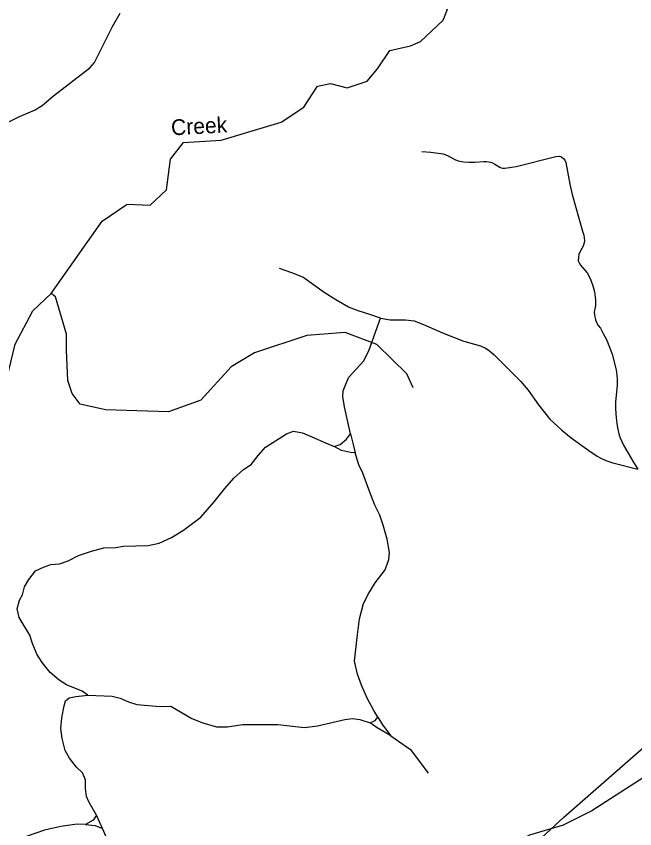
# Model space of a CAD drawing. Extents: x 2104537 to 2336408, y 34176 to 229611.
# Drawn here: x 2299094 to 2304991, y 111242 to 118983 of the extents above; entities that cross this region are included whole.
import ezdxf

# ---------------------------------------------------------------- set-up
doc = ezdxf.new("R2010")
doc.units = 0
for name, color, linetype in [('Exist Boundary Land Use Reservation Military US Department of Defense', 7, 'Continuous'), ('Exist Hydrographic Creek Single Shore', 7, 'Continuous'), ('Exist Hydrographic Misc Water Feature', 7, 'Continuous'), ('Exist Road Non-System Type 51', 7, 'Continuous'), ('Old_Level_32', 7, 'Continuous')]:
    doc.layers.add(name, color=color, linetype=linetype)

msp = doc.modelspace()

# ---------------------------------------------------------------- linework, layer by layer
at = {"layer": 'Exist Boundary Land Use Reservation Military US Department of Defense'}
msp.add_lwpolyline([(2302944.1, 110105.1), (2302945.4, 110106.5), (2302947, 110107.8), (2302948.4, 110109.2), (2302949.9, 110110.5), (2302951.5, 110111.9), (2302953, 110113.2), (2302954.4, 110114.5), (2302956, 110115.9), (2302957.5, 110117.2), (2302958.9, 110118.5), (2303417.6, 110524.8), (2304316.1, 111351.8), (2305230.5, 112154.1)], dxfattribs=at)
at = {"layer": 'Exist Hydrographic Creek Single Shore'}
for points in [[(2303129.6, 119602.2), (2303130.9, 119385.3), (2303057.9, 119244.6), (2303091.9, 119150.8), (2303201.8, 119046.8), (2303160.8, 118943.4), (2302949.6, 118741.4)], [(2299427.8, 116342.9), (2299912.8, 117032.1), (2300152.7, 117191.5), (2300369.8, 117184.1), (2300526.7, 117328.6), (2300564.8, 117619.8), (2300688.7, 117781.4), (2301046.7, 117800.8), (2301619.8, 117973.4), (2301834.7, 118116.9), (2301966.8, 118317.7), (2302090.8, 118341.5), (2302249.7, 118302.4), (2302440.9, 118364.3), (2302539.7, 118480.5), (2302654.7, 118655.4), (2302853.8, 118700.7), (2302949.6, 118741.4)], [(2297021.7, 113496.3), (2297629.7, 113559.9), (2297845.8, 113654.2), (2297911.9, 113715.3), (2298000.9, 113897.2), (2298174.7, 114041.5), (2298330.8, 114284.5), (2298616.8, 114879.2), (2298953.7, 115315.5), (2299082.7, 115857.5), (2299253.7, 116175.6), (2299427.8, 116342.9)]]:
    msp.add_lwpolyline(points, dxfattribs=at)
at = {"layer": 'Exist Hydrographic Misc Water Feature'}
for points in [[(2302876.8, 115443.3), (2302816.7, 115575.6), (2302530.9, 115856.6), (2302229.9, 115970.7), (2301863.8, 115941.6), (2301365.8, 115777.4), (2301141.8, 115644), (2300853.7, 115324.8), (2300545.8, 115212.7), (2299945.8, 115234.1), (2299703.8, 115287.9), (2299627.7, 115387.8), (2299585.7, 115513.2), (2299573.8, 115802.1), (2299572.8, 115953), (2299469.9, 116309.2), (2299427.8, 116342.9)], [(2305401.8, 111939.6), (2304582.8, 111411.7), (2304309.9, 111276.2), (2303985.9, 111181.4), (2303049.9, 110688.3)]]:
    msp.add_lwpolyline(points, dxfattribs=at)
at = {"layer": 'Exist Road Non-System Type 51'}
msp.add_line((2299915.8, 111245.5), (2299860.6, 111372.8), dxfattribs=at)
for points in [[(2298818.5, 117912.6), (2299024.5, 117977.8), (2299123.8, 118027.1), (2299207.6, 118064.1), (2299269.3, 118086.9), (2299340.7, 118131.8), (2299449.7, 118223.1), (2299794.4, 118491.4), (2299840, 118541.7), (2300011.5, 118883.7), (2300084.2, 119010.9)], [(2302960.4, 117694), (2303046.9, 117688.2), (2303163.1, 117670.5), (2303207, 117656.8), (2303282.8, 117614.8), (2303308.1, 117605.6), (2303357.4, 117595.4), (2303409.4, 117591.6), (2303467.5, 117591.6), (2303551.6, 117599.1), (2303577.2, 117598.2), (2303614.5, 117592.4), (2303634.8, 117586.3), (2303657.6, 117574.4), (2303703.4, 117544.4), (2303718.4, 117537.5), (2303733.7, 117534.5), (2303751.4, 117534.5), (2303859.7, 117550.9), (2304237.3, 117646.2), (2304273.3, 117648.3), (2304291.3, 117642.4), (2304315.3, 117624.7), (2304323.3, 117612.5), (2304333.4, 117588.6), (2304370.4, 117382.7), (2304394.6, 117284.8), (2304494.1, 116935), (2304504.1, 116897.3), (2304508.1, 116871.2), (2304510.4, 116847), (2304508.4, 116823.3), (2304498.5, 116791.1), (2304472.6, 116747.1), (2304458.9, 116713), (2304453.7, 116686.9), (2304453, 116653.1), (2304461.4, 116633.1), (2304475, 116612.9), (2304537.4, 116537.3), (2304567.6, 116478.7), (2304594.1, 116405.3), (2304608.1, 116357.3), (2304616.4, 116279.5), (2304615.2, 116227.6), (2304604.9, 116163.5), (2304606.1, 116134.3), (2304617, 116089.5), (2304627.2, 116065.3), (2304643.4, 116037.3), (2304663.5, 116009.6), (2304691.3, 115961.8), (2304721.9, 115901.6), (2304750.4, 115829.9), (2304774.4, 115761.9), (2304812.7, 115614.1), (2304820.9, 115564.2), (2304823.4, 115524.9), (2304823, 115469.1), (2304808.5, 115305.8), (2304806.3, 115244), (2304812.4, 115155.9), (2304819, 115106), (2304825.9, 115062.3), (2304842.9, 114990.7), (2304851.4, 114966.1), (2304883.7, 114896.2), (2304972, 114744.4), (2305020.3, 114668.6)], [(2302567.8, 116104.9), (2302465.6, 116141.9), (2302353.1, 116176.6), (2302260.9, 116211.5), (2302142.2, 116280.3), (2302031.4, 116351), (2301825.6, 116496.7), (2301721.1, 116539.7), (2301604.5, 116578.4)], [(2302280.3, 115005.7), (2302225.2, 115261), (2302208.5, 115361), (2302211.8, 115414.7), (2302235, 115477.2), (2302266.1, 115543.6), (2302406.5, 115698.9), (2302457.4, 115805.6), (2302567.8, 116104.9)], [(2302567.8, 116104.9), (2302658.1, 116090), (2302806.3, 116089.4), (2302888.5, 116082.6), (2302977.1, 116047.4), (2303157.5, 115966.3), (2303351.5, 115890.9), (2303405.7, 115873.3), (2303521.8, 115841.5), (2303568, 115819.7), (2303592.2, 115803.6), (2303624, 115779.9), (2303650.2, 115756), (2303794.6, 115614.3), (2303901.3, 115505), (2303973.6, 115421.2), (2304074, 115279.4), (2304180.1, 115144.8), (2304294.8, 115040.3), (2304383.4, 114966.4), (2304551.6, 114845), (2304632.2, 114791.1), (2304668.1, 114771.5), (2304714.1, 114751.7), (2304781.9, 114729.7), (2305020.3, 114668.6)], [(2299775.6, 112515.9), (2299723.2, 112553.3), (2299574.5, 112613.9), (2299501.9, 112658.9), (2299417, 112732.1), (2299340.2, 112827.3), (2299289.2, 112904.7), (2299248.2, 113006.2), (2299225.1, 113086.1), (2299123.4, 113254.6), (2299102.4, 113338.7), (2299125.6, 113418.9), (2299154.8, 113471.2), (2299174.3, 113545.6), (2299213.4, 113618), (2299278.3, 113700.7), (2299354, 113735.3), (2299423.7, 113758.2), (2299507.8, 113765.1), (2299589.1, 113796.1), (2299688.8, 113846.9), (2299810.3, 113886.3), (2299930.3, 113917.7), (2300043.8, 113923.1), (2300115.9, 113933.8), (2300351.8, 113940.4), (2300457.6, 113963.3), (2300573.1, 114016.9), (2300688.2, 114086.2), (2300855, 114211.8), (2300981.4, 114355.4), (2301083.9, 114484.6), (2301168.8, 114581.4), (2301261.9, 114664.5), (2301335.3, 114711.3), (2301400.6, 114798), (2301471.7, 114878.6), (2301670.2, 115005), (2301738, 115029.6), (2301824.2, 115012.5), (2301912.7, 114975.7), (2302041.2, 114917.2), (2302125.5, 114883.7)], [(2302125.5, 114883.7), (2302181.6, 114902.6), (2302242.9, 114953.3), (2302280.3, 115005.7)], [(2302280.3, 115005.7), (2302307.5, 114901.9), (2302324.4, 114824.1)], [(2302324.4, 114824.1), (2302280.5, 114825.6), (2302195.9, 114846.6), (2302125.5, 114883.7)], [(2302542.5, 112304.2), (2302503.7, 112367.9), (2302440.4, 112487.2), (2302387, 112608.6), (2302348, 112714.3), (2302320.6, 112838.2), (2302344, 113064.4), (2302368, 113240.7), (2302406.3, 113386.9), (2302457.1, 113487.6), (2302516.3, 113584.2), (2302610.9, 113707.3), (2302647.6, 113807.7), (2302652.8, 113873.8), (2302629.7, 114001.5), (2302591.9, 114135.1), (2302560.9, 114228.5), (2302513.9, 114326.2), (2302464.5, 114449.8), (2302398.7, 114628.8), (2302361.9, 114708.6), (2302324.4, 114824.1)], [(2299860.6, 111372.8), (2299785.2, 111497.9), (2299764.5, 111547.8), (2299755.6, 111625.7), (2299754.8, 111707.8), (2299725.9, 111773.3), (2299667.3, 111828.8), (2299600.4, 111916.1), (2299559.5, 111987.4), (2299532.2, 112103.4), (2299519.2, 112197.1), (2299530.1, 112299.2), (2299550.6, 112411.6), (2299562.3, 112459.6), (2299598, 112488.1), (2299661.6, 112502.7), (2299775.6, 112515.9)], [(2299775.6, 112515.9), (2300008, 112506.5), (2300084, 112485.3), (2300164.4, 112450.3), (2300244.6, 112425.2), (2300467, 112407.4), (2300569, 112410.7), (2300768.5, 112292.7), (2300872.6, 112250.1), (2301003.4, 112211.5), (2301107.4, 112212.7), (2301251.1, 112234.2), (2301589, 112235.9), (2301843.3, 112206.8), (2301965.3, 112222.1), (2302226.6, 112283), (2302296.6, 112293.5), (2302370.9, 112282.5), (2302467, 112251.5)], [(2302467, 112251.5), (2302516.7, 112274.2), (2302542.5, 112304.2)], [(2302666.4, 112127.6), (2302535.7, 112204.3), (2302467, 112251.5)], [(2302542.5, 112304.2), (2302587.3, 112230.8), (2302666.4, 112127.6)], [(2302666.4, 112127.6), (2302851.8, 111997.8), (2303020, 111771.8)], [(2299860.6, 111372.8), (2299826.8, 111324.6), (2299753.2, 111283.7)], [(2299753.2, 111283.7), (2299675.2, 111286.8), (2299519.6, 111262.9), (2299362.1, 111227.3), (2299198.7, 111171.7), (2299065.1, 111113.9), (2298923.9, 111056.6), (2298824.1, 111033.6), (2298770.2, 111029.1), (2298687.8, 111055.9)], [(2299753.2, 111283.7), (2299845.5, 111272.7), (2299915.8, 111245.5)], [(2300016.7, 110810.5), (2299989.9, 110902.2), (2299960.4, 111023.8), (2299959.5, 111110.1), (2299950.7, 111165.7), (2299915.8, 111245.5)]]:
    msp.add_lwpolyline(points, dxfattribs=at)

# ---------------------------------------------------------------- texts
at = {"layer": 'Old_Level_32'}
msp.add_text('Creek', height=150, rotation=3.09804, dxfattribs=at).set_placement((2300574.3, 117847.5))

doc.saveas('drawing.dxf')
